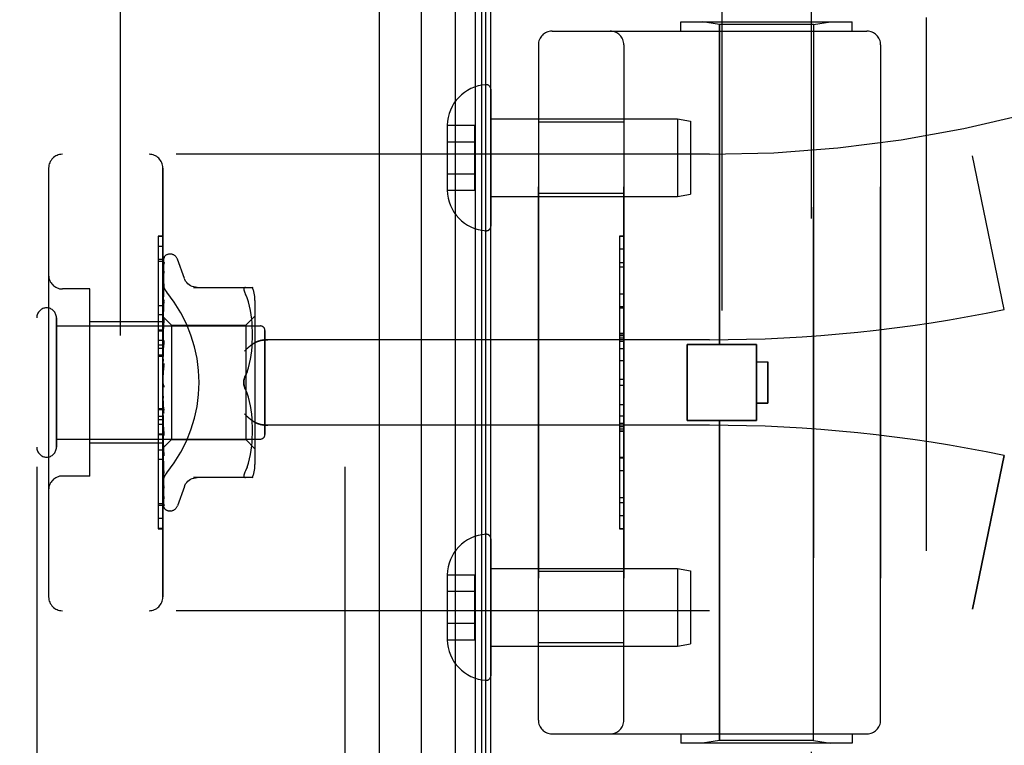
# Model space of a CAD drawing. Header units: inches. Extents: x 0 to 212, y 0 to 138.
# Tile 262 of 270: x 110.47 to 112.63, y 92.65 to 94.24. Entities that reach past the tile are written whole.
import ezdxf

# ---------------------------------------------------------------- set-up
doc = ezdxf.new("R2010")
doc.units = ezdxf.units.IN
doc.header["$LTSCALE"] = 11.6875
doc.header["$MEASUREMENT"] = 0
doc.linetypes.add('HIDDEN', pattern=[0.2, 0.1, -0.1])
doc.layers.get('0').update_dxf_attribs({"linetype": 'CONTINUOUS'})
for name, color, linetype in [('DEFAULT_2', 8, 'HIDDEN'), ('DIMENSIONS', 7, 'CONTINUOUS'), ('LEFTHAND_DOOR_ASSEMBLY', 7, 'CONTINUOUS'), ('RIGHTHAND_DOOR_ASSEMBLY', 7, 'CONTINUOUS')]:
    doc.layers.add(name, color=color, linetype=linetype)
doc.styles.get("Standard").update_dxf_attribs({"font": 'arial.ttf'})
doc.dimstyles.new('DIMSTYLE_1', dxfattribs={"dimtxt": 0.9375, "dimasz": 1.25, "dimexe": 0.09, "dimexo": 0.07, "dimgap": 0.0375, "dimtad": 0, "dimtih": 1, "dimtoh": 1, "dimzin": 4, "dimdsep": 46, "dimtxsty": 'Standard', "dimblk": '_FILLED', "dimblk1": '_FILLED', "dimblk2": '_FILLED', "dimcen": 0.09, "dimadec": 3, "dimazin": 1, "dimtfac": 1, "dimtdec": 3, "dimtofl": 0, "dimtmove": 0, "dimatfit": 3, "dimldrblk": '_FILLED', "dimfxl": 0, "dimtolj": 1, "dimtzin": 4, "dimarcsym": 0})

# ---------------------------------------------------------------- blocks, each defined once
blk = doc.blocks.new('_FILLED')
at = {"color": 0, "linetype": 'ByBlock'}
blk.add_solid([(0, 0), (-1, 0.2), (-1, -0.2)], dxfattribs=at)
blk = doc.blocks.new('*D12')
at = {"layer": 'DIMENSIONS', "color": 2, "linetype": 'Continuous'}
for p, q in [((110.7307, 98.3208), (106.2544, 98.3208)), ((107.3794, 98.3208), (107.3794, 69.2583)), ((107.3794, 38.3208), (107.3794, 67.3833)), ((110.7417, 38.3208), (106.2544, 38.3208))]:
    blk.add_line(p, q, dxfattribs=at)
at = {"layer": 'DIMENSIONS', "color": 2, "linetype": 'Continuous', "xscale": 1.25, "yscale": 1.25, "zscale": 1.25}
for p, rotation in [((107.3794, 98.3208), 90), ((107.3794, 38.3208), 270)]:
    blk.add_blockref('_FILLED', p, dxfattribs=dict(at, rotation=rotation))
at = {"layer": 'DIMENSIONS', "color": 2, "linetype": 'Continuous', "insert": (107.3794, 68.7896), "char_height": 0.9375, "width": 3.276022, "attachment_point": 2, "line_spacing_factor": 0.9}
blk.add_mtext('60.00', dxfattribs=at)

msp = doc.modelspace()

# ---------------------------------------------------------------- linework, layer by layer
at = {"color": 3, "linetype": 'Continuous'}
msp.add_line((111.5017, 38.4248), (111.5017, 98.2168), dxfattribs=at)
at = {"layer": 'DEFAULT_2', "color": 8, "linetype": 'HIDDEN'}
msp.add_line((110.6892, 97.0552), (110.6892, 39.5864), dxfattribs=at)
at = {"layer": 'LEFTHAND_DOOR_ASSEMBLY', "color": 8, "linetype": 'HIDDEN'}
for p, q in [((110.5067, 97.9358), (110.5067, 38.7058)), ((111.1817, 97.9358), (111.1817, 38.7058)), ((112.4557, 94.2458), (112.4557, 92.6458)), ((111.9182, 94.2158), (111.9182, 94.2358)), ((111.9182, 94.2358), (112.2932, 94.2358)), ((112.0027, 94.2305), (111.9652, 94.2358)), ((112.0027, 93.5288), (112.0027, 94.2305)), ((112.2087, 94.2305), (112.0027, 94.2305)), ((112.2087, 94.2305), (112.2462, 94.2358)), ((112.2087, 92.6611), (112.2087, 94.2305)), ((112.2932, 94.2158), (112.2932, 94.2358)), ((111.6357, 94.2158), (112.3257, 94.2158)), ((111.6057, 94.1858), (111.6057, 92.7058)), ((111.7932, 92.7058), (111.7932, 94.1858)), ((112.3557, 94.1858), (112.3557, 92.7058)), ((111.7932, 94.0163), (111.6057, 94.0163)), ((111.9807, 93.9458), (110.5627, 93.9458)), ((112.6267, 93.6058), (112.5569, 93.9424)), ((110.5327, 93.9158), (110.5327, 92.9758)), ((110.7827, 92.9758), (110.7827, 93.9158)), ((111.7932, 93.8603), (111.6057, 93.8603)), ((111.7832, 93.7667), (111.7832, 93.1248)), ((111.7832, 93.7667), (111.7932, 93.7667)), ((111.7932, 93.7665), (111.7832, 93.7665)), ((110.7727, 93.7436), (110.7727, 93.3329)), ((110.7827, 93.7436), (110.7727, 93.7436)), ((110.7827, 93.7151), (110.7727, 93.7151)), ((111.7832, 93.7084), (111.7932, 93.7084)), ((111.7932, 93.6982), (111.7832, 93.6982)), ((110.6227, 93.6508), (110.5627, 93.6508)), ((110.6227, 93.2408), (110.6227, 93.6508)), ((111.7932, 93.6394), (111.7832, 93.6394)), ((110.7827, 93.5938), (110.7727, 93.5938)), ((111.7832, 93.6092), (111.7932, 93.6092)), ((110.5497, 93.3038), (110.5497, 93.5878)), ((110.7827, 93.5788), (110.6227, 93.5788)), ((110.5497, 93.5698), (110.9967, 93.5698)), ((111.0067, 93.3318), (111.0067, 93.5598)), ((111.7832, 93.5526), (111.7932, 93.5526)), ((111.7832, 93.5524), (111.7932, 93.5524)), ((111.7932, 93.5521), (111.7832, 93.5521)), ((110.7827, 93.5377), (110.7727, 93.5377)), ((110.7827, 93.5277), (110.7727, 93.5277)), ((111.9807, 93.5396), (111.0131, 93.5396)), ((111.9317, 93.3628), (111.9317, 93.5288)), ((111.9317, 93.5288), (112.0837, 93.5288)), ((112.0837, 93.3628), (112.0837, 93.5288)), ((110.7827, 93.5205), (110.7727, 93.5205)), ((110.7827, 93.5054), (110.7727, 93.5054)), ((111.7832, 93.4942), (111.7932, 93.4942)), ((112.0837, 93.4908), (112.1087, 93.4908)), ((112.1087, 93.4908), (112.1087, 93.4008)), ((111.7932, 93.4521), (111.7832, 93.4521)), ((112.1087, 93.4008), (112.0837, 93.4008)), ((110.7727, 93.3891), (110.7827, 93.3891)), ((111.7932, 93.3719), (111.7832, 93.3719)), ((111.7932, 93.3563), (111.7832, 93.3563)), ((111.9317, 93.3628), (112.0837, 93.3628)), ((112.0027, 92.6611), (112.0027, 93.3628)), ((111.9807, 93.3521), (111.0131, 93.3521)), ((111.7932, 93.3487), (111.7832, 93.3487)), ((111.7932, 93.3433), (111.7832, 93.3433)), ((111.7932, 93.3385), (111.7832, 93.3385)), ((110.5497, 93.3218), (110.9967, 93.3218)), ((110.7827, 93.3128), (110.6227, 93.3128)), ((110.7727, 93.3329), (110.7827, 93.3329)), ((110.7727, 93.3325), (110.7727, 93.1252)), ((110.7827, 93.3325), (110.7727, 93.3325)), ((110.7827, 93.3308), (110.7727, 93.3308)), ((110.7827, 93.2774), (110.7727, 93.2774)), ((111.7932, 93.2801), (111.7832, 93.2801)), ((112.6267, 93.2858), (112.5569, 92.9492)), ((110.6227, 93.2408), (110.5627, 93.2408)), ((110.7727, 93.1805), (110.7827, 93.1805)), ((111.7932, 93.1538), (111.7832, 93.1538)), ((110.7827, 93.126), (110.7727, 93.126)), ((110.7727, 93.1252), (110.7827, 93.1252)), ((111.7932, 93.1248), (111.7832, 93.1248)), ((111.7932, 93.0313), (111.6057, 93.0313)), ((111.9807, 92.9458), (110.5627, 92.9458)), ((111.7932, 92.8753), (111.6057, 92.8753)), ((111.6357, 92.6758), (112.3257, 92.6758)), ((111.9182, 92.6758), (111.9182, 92.6558)), ((112.2932, 92.6758), (112.2932, 92.6558)), ((112.2932, 92.6558), (111.9182, 92.6558)), ((112.0027, 92.6611), (111.9652, 92.6558)), ((112.2087, 92.6611), (112.0027, 92.6611)), ((112.2087, 92.6611), (112.2462, 92.6558))]:
    msp.add_line(p, q, dxfattribs=at)
for points in [[(110.7915, 93.6438), (110.791, 93.6444), (110.7906, 93.645), (110.7901, 93.6456), (110.7897, 93.6462), (110.7892, 93.6469), (110.7888, 93.6475), (110.7884, 93.6482), (110.788, 93.6489), (110.7876, 93.6496), (110.7872, 93.6503), (110.7868, 93.651), (110.7864, 93.6518), (110.7861, 93.6525), (110.7857, 93.6533), (110.7854, 93.654), (110.7851, 93.6548), (110.7848, 93.6556), (110.7846, 93.6563), (110.7843, 93.6571), (110.7841, 93.6579), (110.7839, 93.6587), (110.7837, 93.6595), (110.7835, 93.6603), (110.7833, 93.661), (110.7832, 93.6618), (110.7831, 93.6626), (110.783, 93.6634), (110.7829, 93.6641), (110.7828, 93.6649), (110.7828, 93.6657), (110.7827, 93.6664), (110.7827, 93.6672)], [(110.9619, 93.5146), (110.9624, 93.5151), (110.963, 93.5157), (110.9635, 93.5162), (110.964, 93.5168), (110.9646, 93.5174), (110.9652, 93.5179), (110.9657, 93.5185), (110.9663, 93.5191), (110.9669, 93.5196), (110.9675, 93.5202), (110.9682, 93.5208), (110.9688, 93.5213), (110.9694, 93.5219), (110.97, 93.5224), (110.9707, 93.523), (110.9713, 93.5235), (110.972, 93.5241), (110.9726, 93.5246), (110.9733, 93.5252), (110.9739, 93.5257), (110.9746, 93.5262), (110.9753, 93.5267), (110.9759, 93.5272), (110.9766, 93.5277), (110.9773, 93.5282), (110.9779, 93.5287), (110.9786, 93.5291), (110.9792, 93.5296), (110.9799, 93.53), (110.9806, 93.5305), (110.9812, 93.5309), (110.9819, 93.5313), (110.9825, 93.5317), (110.9831, 93.5321)], [(111.0131, 93.5396), (111.0119, 93.5395), (111.0106, 93.5395), (111.0093, 93.5395), (111.0081, 93.5394), (111.0068, 93.5393), (111.0056, 93.5392), (111.0044, 93.539), (111.0032, 93.5389), (111.002, 93.5387), (111.0008, 93.5385), (110.9997, 93.5383), (110.9986, 93.5381), (110.9975, 93.5378), (110.9964, 93.5376), (110.9954, 93.5373), (110.9944, 93.537), (110.9934, 93.5367), (110.9925, 93.5364), (110.9916, 93.5361), (110.9907, 93.5358), (110.9898, 93.5355), (110.989, 93.5351), (110.9881, 93.5348), (110.9874, 93.5344), (110.9866, 93.534), (110.9859, 93.5337), (110.9851, 93.5333), (110.9845, 93.5329), (110.9838, 93.5325), (110.9831, 93.5321)], [(110.9831, 93.3595), (110.9825, 93.3599), (110.9819, 93.3603), (110.9812, 93.3607), (110.9806, 93.3611), (110.9799, 93.3616), (110.9792, 93.362), (110.9786, 93.3625), (110.9779, 93.3629), (110.9773, 93.3634), (110.9766, 93.3639), (110.9759, 93.3644), (110.9753, 93.3649), (110.9746, 93.3654), (110.9739, 93.3659), (110.9733, 93.3664), (110.9726, 93.367), (110.972, 93.3675), (110.9713, 93.3681), (110.9707, 93.3686), (110.97, 93.3692), (110.9694, 93.3697), (110.9688, 93.3703), (110.9682, 93.3708), (110.9675, 93.3714), (110.9669, 93.372), (110.9663, 93.3725), (110.9657, 93.3731), (110.9652, 93.3737), (110.9646, 93.3742), (110.964, 93.3748), (110.9635, 93.3754), (110.963, 93.3759), (110.9624, 93.3765), (110.9619, 93.3771)], [(110.9831, 93.3595), (110.9838, 93.3591), (110.9845, 93.3587), (110.9851, 93.3583), (110.9859, 93.3579), (110.9866, 93.3576), (110.9874, 93.3572), (110.9881, 93.3568), (110.989, 93.3565), (110.9898, 93.3561), (110.9907, 93.3558), (110.9916, 93.3555), (110.9925, 93.3552), (110.9934, 93.3549), (110.9944, 93.3546), (110.9954, 93.3543), (110.9964, 93.354), (110.9975, 93.3538), (110.9986, 93.3535), (110.9997, 93.3533), (111.0008, 93.3531), (111.002, 93.3529), (111.0032, 93.3527), (111.0044, 93.3526), (111.0056, 93.3524), (111.0068, 93.3523), (111.0081, 93.3522), (111.0093, 93.3521), (111.0106, 93.3521), (111.0119, 93.3521), (111.0131, 93.3521)], [(110.7827, 93.2244), (110.7827, 93.2252), (110.7828, 93.2259), (110.7828, 93.2267), (110.7829, 93.2275), (110.783, 93.2282), (110.7831, 93.229), (110.7832, 93.2298), (110.7833, 93.2306), (110.7835, 93.2313), (110.7837, 93.2321), (110.7839, 93.2329), (110.7841, 93.2337), (110.7843, 93.2345), (110.7846, 93.2353), (110.7848, 93.236), (110.7851, 93.2368), (110.7854, 93.2376), (110.7857, 93.2383), (110.7861, 93.2391), (110.7864, 93.2398), (110.7868, 93.2406), (110.7872, 93.2413), (110.7876, 93.242), (110.788, 93.2427), (110.7884, 93.2434), (110.7888, 93.2441), (110.7892, 93.2447), (110.7897, 93.2454), (110.7901, 93.246), (110.7906, 93.2466), (110.791, 93.2472), (110.7915, 93.2478)]]:
    msp.add_lwpolyline(points, dxfattribs=at)
for centre, radius, start, end in [((111.9807, 96.7209), 2.7751, 270, 316.1116), ((111.6357, 94.1858), 0.03, 90, 180), ((111.7632, 94.1858), 0.03, 0, 90), ((112.3257, 94.1858), 0.03, 0, 90), ((110.5627, 93.9158), 0.03, 90, 180), ((110.7527, 93.9158), 0.03, 0, 90), ((110.5627, 93.6808), 0.03, 180, 270), ((110.5282, 93.5878), 0.0215, 360, 180), ((111.9807, 96.7209), 3.1814, 270, 281.7157), ((110.9967, 93.5598), 0.01, 360, 90), ((111.9807, 90.1707), 3.1814, 78.2843, 90), ((110.9967, 93.3318), 0.01, 270, 0), ((110.5282, 93.3038), 0.0215, 180, 0), ((110.5627, 93.2108), 0.03, 90, 180), ((110.5627, 92.9758), 0.03, 180, 270), ((110.7527, 92.9758), 0.03, 270, 360), ((111.9807, 90.1707), 2.7751, 43.8884, 90), ((111.6357, 92.7058), 0.03, 180, 270), ((111.7632, 92.7058), 0.03, 270, 360), ((112.3257, 92.7058), 0.03, 270, 360)]:
    msp.add_arc(centre, radius, start, end, dxfattribs=at)
msp.add_ellipse((110.5497, 93.4458), major_axis=(0, 0.3125), ratio=1, start_param=-2.256904, end_param=-0.884689, dxfattribs=at)
at = {"layer": 'RIGHTHAND_DOOR_ASSEMBLY', "color": 7, "linetype": 'Continuous'}
for p, q in [((111.424, 38.6554), (111.424, 97.9862)), ((111.4674, 97.9772), (111.4674, 38.6644)), ((111.3488, 97.9578), (111.3488, 38.6838)), ((111.4811, 97.9705), (111.4811, 38.6711)), ((111.4898, 97.9681), (111.4898, 38.6735))]:
    msp.add_line(p, q, dxfattribs=at)
at = {"layer": 'RIGHTHAND_DOOR_ASSEMBLY', "color": 8, "linetype": 'HIDDEN'}
for p, q in [((110.5067, 97.9358), (110.5067, 38.7058)), ((111.1817, 97.9358), (111.1817, 38.7058)), ((112.2037, 94.9738), (112.2037, 92.1258)), ((112.0077, 94.7723), (112.0077, 92.1258)), ((112.4557, 94.2458), (112.4557, 92.6458)), ((111.9182, 94.2158), (111.9182, 94.2358)), ((111.9182, 94.2358), (112.2932, 94.2358)), ((112.0027, 94.2305), (111.9652, 94.2358)), ((112.0027, 94.2305), (112.0027, 93.5288)), ((112.2087, 94.2305), (112.0027, 94.2305)), ((112.2087, 94.2305), (112.2462, 94.2358)), ((112.2087, 94.2305), (112.2087, 92.6611)), ((112.2932, 94.2158), (112.2932, 94.2358)), ((111.6357, 94.2158), (112.3257, 94.2158)), ((111.6057, 92.7058), (111.6057, 94.1858)), ((111.7932, 94.1858), (111.7932, 92.7058)), ((112.3557, 92.7058), (112.3557, 94.1858)), ((111.5017, 94.0882), (111.5017, 93.7884)), ((111.4062, 94.0094), (111.4062, 94.0083)), ((111.4062, 94.0094), (111.4662, 94.0094)), ((111.4062, 94.0083), (111.4062, 93.8683)), ((111.4662, 93.8672), (111.4662, 94.0094)), ((111.5017, 94.0233), (111.9109, 94.0233)), ((111.7932, 94.0163), (111.6057, 94.0163)), ((111.9109, 94.0233), (111.9109, 93.8533)), ((111.9109, 94.0233), (111.9392, 94.0183)), ((111.9392, 94.0183), (111.9392, 93.8583)), ((111.4062, 93.9733), (111.4662, 93.9733)), ((111.9807, 93.9458), (110.5627, 93.9458)), ((112.6267, 93.6058), (112.5569, 93.9424)), ((110.5327, 93.9158), (110.5327, 92.9758)), ((110.7827, 93.9158), (110.7827, 92.9758)), ((111.4062, 93.9033), (111.4662, 93.9033)), ((111.4062, 93.8683), (111.4062, 93.8672)), ((111.4062, 93.8672), (111.4662, 93.8672)), ((111.5017, 93.8533), (111.9109, 93.8533)), ((111.7932, 93.8603), (111.6057, 93.8603)), ((111.9109, 93.8533), (111.9392, 93.8583)), ((110.7727, 93.7664), (110.7727, 93.5591)), ((110.7827, 93.7664), (110.7727, 93.7664)), ((110.7827, 93.7656), (110.7727, 93.7656)), ((111.7832, 93.7668), (111.7832, 93.1249)), ((111.7932, 93.7668), (111.7832, 93.7668)), ((110.7992, 93.7271), (110.7984, 93.7271)), ((111.7932, 93.7378), (111.7832, 93.7378)), ((110.7827, 93.7111), (110.7727, 93.7111)), ((110.7835, 93.5886), (110.7854, 93.7174)), ((110.7835, 93.5886), (110.7854, 93.7168)), ((110.7835, 93.5835), (110.7854, 93.7082)), ((110.7835, 93.5834), (110.7854, 93.7064)), ((110.7854, 93.7074), (110.7847, 93.7062)), ((110.8303, 93.6738), (110.8149, 93.7161)), ((110.7835, 93.5734), (110.7854, 93.6895)), ((110.7835, 93.5732), (110.7854, 93.6866)), ((110.7854, 93.6895), (110.7854, 93.6899)), ((110.7854, 93.6866), (110.7854, 93.6871)), ((110.7835, 93.5587), (110.7854, 93.662)), ((110.7835, 93.5584), (110.7854, 93.6581)), ((110.7854, 93.662), (110.7854, 93.662)), ((110.7854, 93.662), (110.7854, 93.662)), ((110.7854, 93.6581), (110.7854, 93.6581)), ((110.6227, 93.6508), (110.5627, 93.6508)), ((110.6227, 93.2408), (110.6227, 93.6508)), ((110.7833, 93.6454), (110.7827, 93.6397)), ((110.7842, 93.6524), (110.7833, 93.6454)), ((110.85, 93.6541), (110.9792, 93.6541)), ((110.9674, 93.6311), (110.9638, 93.6396)), ((110.7727, 93.6142), (110.7827, 93.6142)), ((110.7846, 93.6193), (110.7833, 93.6071)), ((110.7835, 93.5399), (110.7854, 93.6266)), ((110.7835, 93.5395), (110.7854, 93.6218)), ((110.7854, 93.6265), (110.7846, 93.6193)), ((110.7854, 93.6266), (110.7854, 93.6265)), ((110.9705, 93.6222), (110.9674, 93.6311)), ((110.973, 93.6129), (110.9705, 93.6223)), ((110.9847, 93.6254), (110.9847, 93.2662)), ((110.7833, 93.6071), (110.7827, 93.6008)), ((110.975, 93.6033), (110.973, 93.6129)), ((110.9765, 93.5938), (110.975, 93.6034)), ((110.9776, 93.5844), (110.9765, 93.5938)), ((111.7932, 93.6115), (111.7832, 93.6115)), ((110.5497, 93.5878), (110.5497, 93.3038)), ((110.7827, 93.5788), (110.6227, 93.5788)), ((110.7827, 93.5901), (110.8017, 93.5711)), ((110.7827, 93.5865), (110.7835, 93.5836)), ((110.7827, 93.578), (110.7835, 93.5735)), ((110.7827, 93.5696), (110.7835, 93.5732)), ((110.7841, 93.5719), (110.7827, 93.5563)), ((110.7835, 93.5886), (110.7835, 93.5887)), ((110.7835, 93.5886), (110.7835, 93.5886)), ((110.7835, 93.5176), (110.7854, 93.5847)), ((110.7835, 93.5834), (110.7835, 93.5836)), ((110.7835, 93.5835), (110.7835, 93.5834)), ((110.7835, 93.5172), (110.7854, 93.5792)), ((110.7835, 93.5732), (110.7835, 93.5735)), ((110.7835, 93.5734), (110.7835, 93.5732)), ((110.7853, 93.5844), (110.7841, 93.5719)), ((110.7854, 93.5847), (110.7853, 93.5844)), ((110.8017, 93.5711), (110.8017, 93.3206)), ((110.8017, 93.5711), (110.9647, 93.5711)), ((110.9647, 93.5711), (110.9847, 93.5911)), ((110.9647, 93.5711), (110.9647, 93.4458)), ((110.9784, 93.5755), (110.9776, 93.5845)), ((110.9789, 93.5668), (110.9784, 93.5756)), ((110.5497, 93.5698), (110.9967, 93.5698)), ((110.7827, 93.5608), (110.7727, 93.5608)), ((110.7727, 93.5591), (110.7827, 93.5591)), ((110.7727, 93.5587), (110.7727, 93.148)), ((110.7827, 93.5587), (110.7727, 93.5587)), ((110.7827, 93.5646), (110.7835, 93.5588)), ((110.7827, 93.5533), (110.7835, 93.5584)), ((110.7835, 93.5584), (110.7835, 93.5588)), ((110.7835, 93.5587), (110.7835, 93.5584)), ((110.9791, 93.5585), (110.9789, 93.5669)), ((110.9792, 93.5501), (110.9791, 93.5586)), ((110.9791, 93.5417), (110.9792, 93.5503)), ((111.0067, 93.5598), (111.0067, 93.3318)), ((111.7932, 93.5531), (111.7832, 93.5531)), ((110.7827, 93.547), (110.7835, 93.54)), ((110.7827, 93.5332), (110.7835, 93.5396)), ((110.7853, 93.5374), (110.7827, 93.5079)), ((110.7835, 93.5395), (110.7835, 93.54)), ((110.7835, 93.5399), (110.7835, 93.5396)), ((110.7835, 93.4928), (110.7854, 93.5377)), ((110.7835, 93.4922), (110.7854, 93.5317)), ((110.7854, 93.5377), (110.7853, 93.5374)), ((110.9784, 93.5242), (110.9789, 93.5333)), ((110.9789, 93.5331), (110.9791, 93.5419)), ((111.9807, 93.5396), (111.0131, 93.5396)), ((111.7932, 93.5483), (111.7832, 93.5483)), ((111.7932, 93.5429), (111.7832, 93.5429)), ((111.7932, 93.5353), (111.7832, 93.5353)), ((111.9317, 93.5288), (111.9317, 93.3628)), ((112.0837, 93.5288), (111.9317, 93.5288)), ((112.0837, 93.5288), (112.0837, 93.3628)), ((110.7827, 93.5257), (110.7835, 93.5178)), ((110.7827, 93.5099), (110.7835, 93.5173)), ((110.7835, 93.5175), (110.7835, 93.5178)), ((110.7835, 93.5176), (110.7835, 93.5173)), ((110.7835, 93.5172), (110.7835, 93.5175)), ((110.975, 93.4964), (110.9765, 93.506)), ((110.9765, 93.5058), (110.9776, 93.5153)), ((110.9776, 93.5151), (110.9784, 93.5244)), ((111.7932, 93.5197), (111.7832, 93.5197)), ((110.7827, 93.5025), (110.7727, 93.5025)), ((110.7827, 93.5015), (110.7835, 93.493)), ((110.7827, 93.4842), (110.7835, 93.4925)), ((110.7853, 93.4872), (110.7827, 93.4572)), ((110.7835, 93.4922), (110.7835, 93.493)), ((110.7835, 93.4928), (110.7835, 93.4925)), ((110.9705, 93.4778), (110.973, 93.4871)), ((110.973, 93.4871), (110.975, 93.4966)), ((112.0837, 93.4908), (112.1087, 93.4908)), ((112.1087, 93.4008), (112.1087, 93.4908)), ((110.7827, 93.4753), (110.7835, 93.4665)), ((110.7835, 93.4653), (110.784, 93.47)), ((110.9675, 93.469), (110.9638, 93.4604)), ((110.7827, 93.4481), (110.7835, 93.4392)), ((110.7827, 93.4423), (110.7829, 93.4419)), ((110.9647, 93.4458), (110.9647, 93.3206)), ((110.7827, 93.4298), (110.7835, 93.4387)), ((110.7827, 93.4208), (110.7835, 93.4122)), ((110.7835, 93.4405), (110.7843, 93.4395)), ((110.9675, 93.4226), (110.9638, 93.4312)), ((110.9705, 93.4137), (110.9674, 93.4226)), ((111.7932, 93.4395), (111.7832, 93.4395)), ((110.7827, 93.403), (110.7835, 93.4117)), ((110.7853, 93.379), (110.7827, 93.4089)), ((110.7835, 93.4126), (110.7835, 93.4117)), ((110.7853, 93.385), (110.7835, 93.4126)), ((110.7835, 93.412), (110.7835, 93.4122)), ((110.7854, 93.3788), (110.7835, 93.412)), ((110.973, 93.4045), (110.9705, 93.4138)), ((110.975, 93.395), (110.973, 93.4045)), ((112.0837, 93.4008), (112.1087, 93.4008)), ((110.7827, 93.3862), (110.7727, 93.3862)), ((110.7827, 93.3943), (110.7835, 93.3864)), ((110.7827, 93.3777), (110.7835, 93.3859)), ((110.7835, 93.3866), (110.7835, 93.3859)), ((110.7854, 93.3356), (110.7835, 93.3866)), ((110.7835, 93.3861), (110.7835, 93.3864)), ((110.7854, 93.3299), (110.7835, 93.3861)), ((110.7853, 93.379), (110.7854, 93.3788)), ((110.9765, 93.3856), (110.975, 93.3952)), ((110.9776, 93.3763), (110.9765, 93.3858)), ((110.9784, 93.3672), (110.9776, 93.3765)), ((111.7832, 93.3974), (111.7932, 93.3974)), ((110.7827, 93.3711), (110.7727, 93.3711)), ((110.7827, 93.3639), (110.7727, 93.3639)), ((110.7827, 93.3697), (110.7835, 93.3628)), ((110.7827, 93.3548), (110.7835, 93.3624)), ((110.7827, 93.3591), (110.7853, 93.3302)), ((110.7835, 93.3629), (110.7835, 93.3624)), ((110.7854, 93.2904), (110.7835, 93.3629)), ((110.7835, 93.3625), (110.7835, 93.3628)), ((110.7854, 93.2852), (110.7835, 93.3625)), ((110.9789, 93.3583), (110.9784, 93.3674)), ((110.9791, 93.3497), (110.9789, 93.3585)), ((112.0837, 93.3628), (111.9317, 93.3628)), ((112.0027, 93.3628), (112.0027, 92.6611)), ((110.7827, 93.3539), (110.7727, 93.3539)), ((110.7827, 93.3479), (110.7835, 93.3421)), ((110.7827, 93.3353), (110.7835, 93.3418)), ((110.7835, 93.3422), (110.7835, 93.3418)), ((110.7854, 93.2508), (110.7835, 93.3422)), ((110.7835, 93.3418), (110.7835, 93.3421)), ((110.7854, 93.2464), (110.7835, 93.3418)), ((110.9789, 93.3247), (110.9791, 93.3332)), ((110.9792, 93.3413), (110.9791, 93.3499)), ((110.9791, 93.333), (110.9792, 93.3415)), ((111.9807, 93.3521), (111.0131, 93.3521)), ((111.7932, 93.3395), (111.7832, 93.3395)), ((111.7832, 93.3392), (111.7932, 93.3392)), ((111.7832, 93.339), (111.7932, 93.339)), ((110.5497, 93.3218), (110.9967, 93.3218)), ((110.7827, 93.3128), (110.6227, 93.3128)), ((110.7827, 93.3296), (110.7835, 93.3252)), ((110.7827, 93.3197), (110.7835, 93.3249)), ((110.7827, 93.3156), (110.7835, 93.3127)), ((110.7827, 93.3088), (110.7835, 93.3125)), ((110.7835, 93.3253), (110.7835, 93.3249)), ((110.7854, 93.2182), (110.7835, 93.3253)), ((110.7835, 93.325), (110.7835, 93.3252)), ((110.7854, 93.2148), (110.7835, 93.325)), ((110.7835, 93.3023), (110.8017, 93.3206)), ((110.7835, 93.3127), (110.7835, 93.3125)), ((110.7854, 93.1939), (110.7835, 93.3127)), ((110.7835, 93.3125), (110.7835, 93.3127)), ((110.7854, 93.1916), (110.7835, 93.3125)), ((110.7853, 93.3302), (110.7854, 93.3299)), ((110.8017, 93.3206), (110.9647, 93.3206)), ((110.9647, 93.3206), (110.9847, 93.3006)), ((110.9776, 93.3071), (110.9784, 93.3161)), ((110.9784, 93.316), (110.9789, 93.3248)), ((110.7827, 93.2978), (110.7727, 93.2978)), ((110.7827, 93.3016), (110.7835, 93.3023)), ((110.7835, 93.305), (110.7835, 93.3049)), ((110.7854, 93.1776), (110.7835, 93.305)), ((110.7835, 93.3049), (110.7835, 93.305)), ((110.7835, 93.3023), (110.7835, 93.3023)), ((110.7854, 93.1732), (110.7835, 93.3023)), ((110.7841, 93.2974), (110.7853, 93.2854)), ((110.975, 93.2882), (110.9765, 93.2978)), ((110.9765, 93.2978), (110.9776, 93.3072)), ((110.7827, 93.2706), (110.7833, 93.2646)), ((110.7853, 93.2854), (110.7854, 93.2852)), ((110.9674, 93.2605), (110.9705, 93.2694)), ((110.9705, 93.2693), (110.973, 93.2787)), ((110.973, 93.2787), (110.975, 93.2883)), ((111.7832, 93.2824), (111.7932, 93.2824)), ((112.5569, 92.9492), (112.6267, 93.2858)), ((110.7833, 93.2646), (110.7842, 93.257)), ((110.9674, 93.2605), (110.9638, 93.2521)), ((111.7932, 93.2522), (111.7832, 93.2522)), ((110.6227, 93.2408), (110.5627, 93.2408)), ((110.7854, 93.2465), (110.7854, 93.2464)), ((110.9792, 93.2375), (110.85, 93.2375)), ((110.7854, 93.2146), (110.7854, 93.2148)), ((110.8303, 93.2178), (110.8149, 93.1755)), ((110.7854, 93.1909), (110.7854, 93.1916)), ((111.7932, 93.1934), (111.7832, 93.1934)), ((111.7832, 93.1832), (111.7932, 93.1832)), ((110.7827, 93.1765), (110.7727, 93.1765)), ((110.7868, 93.1693), (110.787, 93.1691)), ((110.7992, 93.1646), (110.7984, 93.1646)), ((110.7827, 93.148), (110.7727, 93.148)), ((111.7932, 93.1251), (111.7832, 93.1251)), ((111.7832, 93.1249), (111.7932, 93.1249)), ((111.5017, 93.1032), (111.5017, 92.8034)), ((111.5017, 93.0383), (111.9109, 93.0383)), ((111.7932, 93.0313), (111.6057, 93.0313)), ((111.9109, 93.0383), (111.9109, 92.8683)), ((111.9109, 93.0383), (111.9392, 93.0333)), ((111.9392, 93.0333), (111.9392, 92.8733)), ((111.4062, 93.0244), (111.4062, 93.0233)), ((111.4062, 93.0244), (111.4662, 93.0244)), ((111.4062, 93.0233), (111.4062, 92.8833)), ((111.4662, 92.8822), (111.4662, 93.0244)), ((111.4062, 92.9883), (111.4662, 92.9883)), ((111.9807, 92.9458), (110.5627, 92.9458)), ((111.4062, 92.9183), (111.4662, 92.9183)), ((111.4062, 92.8833), (111.4062, 92.8822)), ((111.4062, 92.8822), (111.4662, 92.8822)), ((111.5017, 92.8683), (111.9109, 92.8683)), ((111.7932, 92.8753), (111.6057, 92.8753)), ((111.9109, 92.8683), (111.9392, 92.8733)), ((111.6357, 92.6758), (112.3257, 92.6758)), ((111.9182, 92.6758), (111.9182, 92.6558)), ((112.2932, 92.6758), (112.2932, 92.6558)), ((112.2932, 92.6558), (111.9182, 92.6558)), ((112.0027, 92.6611), (111.9652, 92.6558)), ((112.2087, 92.6611), (112.0027, 92.6611)), ((112.2087, 92.6611), (112.2462, 92.6558))]:
    msp.add_line(p, q, dxfattribs=at)
at = {"layer": 'RIGHTHAND_DOOR_ASSEMBLY', "color": 3, "linetype": 'Continuous'}
msp.add_line((111.2567, 97.9358), (111.2567, 38.7058), dxfattribs=at)
at = {"layer": 'RIGHTHAND_DOOR_ASSEMBLY', "color": 8, "linetype": 'HIDDEN'}
for points in [[(110.7861, 93.7202), (110.7856, 93.7193), (110.785, 93.718), (110.7845, 93.7166), (110.784, 93.7151), (110.7835, 93.7136), (110.7831, 93.712), (110.7827, 93.7104)], [(110.7862, 93.7197), (110.7862, 93.7198), (110.7861, 93.7197), (110.786, 93.7196), (110.7859, 93.7193), (110.7857, 93.719), (110.7854, 93.7187), (110.7851, 93.7183), (110.7849, 93.7179), (110.7846, 93.7174), (110.7843, 93.7169), (110.7839, 93.7163), (110.7836, 93.7157), (110.7833, 93.7151), (110.7831, 93.7145), (110.7828, 93.7138), (110.7827, 93.7136)], [(110.7836, 93.718), (110.7835, 93.7179), (110.7831, 93.717), (110.7827, 93.716)], [(110.7855, 93.7093), (110.7852, 93.7079), (110.7847, 93.7059), (110.7843, 93.7038), (110.7838, 93.7017), (110.7834, 93.6995), (110.783, 93.6972), (110.7827, 93.6954)], [(110.7847, 93.7062), (110.7844, 93.7057), (110.7841, 93.7051), (110.7839, 93.7046), (110.7836, 93.704), (110.7833, 93.7033), (110.783, 93.7027), (110.7828, 93.702), (110.7827, 93.7019)], [(110.7854, 93.7174), (110.7854, 93.7181), (110.7855, 93.7187), (110.7857, 93.7192), (110.7858, 93.7197), (110.7861, 93.7202)], [(110.7854, 93.7168), (110.7854, 93.7173), (110.7855, 93.7179), (110.7856, 93.7184), (110.7858, 93.7189), (110.7859, 93.7193), (110.7861, 93.7195), (110.7862, 93.7197), (110.7862, 93.7197)], [(110.7854, 93.7082), (110.7854, 93.7086), (110.7855, 93.7091), (110.7855, 93.7093)], [(110.7856, 93.7078), (110.7856, 93.7078), (110.7856, 93.7079), (110.7856, 93.7078), (110.7855, 93.7076), (110.7854, 93.7074)], [(110.7854, 93.7064), (110.7854, 93.7069), (110.7855, 93.7073), (110.7855, 93.7076), (110.7856, 93.7078)], [(110.7854, 93.6899), (110.7851, 93.688), (110.7846, 93.6851), (110.7842, 93.6823), (110.7838, 93.6794), (110.7834, 93.6765), (110.783, 93.6736), (110.7827, 93.6716)], [(110.7842, 93.6844), (110.7839, 93.6838), (110.7835, 93.683), (110.7832, 93.6823), (110.7829, 93.6815), (110.7827, 93.681)], [(110.7854, 93.6871), (110.7854, 93.6871), (110.7854, 93.687), (110.7853, 93.6868), (110.7852, 93.6865), (110.785, 93.6861), (110.7848, 93.6856), (110.7842, 93.6844)], [(110.7827, 93.6672), (110.7827, 93.6664), (110.7828, 93.6657), (110.7828, 93.6649), (110.7829, 93.6641), (110.783, 93.6634), (110.7831, 93.6626), (110.7832, 93.6618), (110.7833, 93.661), (110.7835, 93.6603), (110.7837, 93.6595), (110.7839, 93.6587), (110.7841, 93.6579), (110.7843, 93.6571), (110.7846, 93.6563), (110.7848, 93.6556), (110.7851, 93.6548), (110.7854, 93.654), (110.7857, 93.6533), (110.7861, 93.6525), (110.7864, 93.6518), (110.7868, 93.651), (110.7872, 93.6503), (110.7876, 93.6496), (110.788, 93.6489), (110.7884, 93.6482), (110.7888, 93.6475), (110.7892, 93.6469), (110.7897, 93.6462), (110.7901, 93.6456), (110.7906, 93.645), (110.791, 93.6444), (110.7915, 93.6438)], [(110.7854, 93.6581), (110.7854, 93.6581), (110.7853, 93.658), (110.7853, 93.6577), (110.7851, 93.6573), (110.7849, 93.6568), (110.7847, 93.6562), (110.7844, 93.6555), (110.784, 93.6548), (110.7837, 93.654), (110.7833, 93.6532), (110.783, 93.6523), (110.7827, 93.6517)], [(110.7854, 93.662), (110.785, 93.6595), (110.7842, 93.6524)], [(110.8579, 93.6541), (110.8542, 93.6544), (110.8505, 93.6551), (110.847, 93.6562), (110.8436, 93.6579), (110.8404, 93.6599), (110.8376, 93.6623), (110.8351, 93.6651), (110.8329, 93.6681), (110.8312, 93.6714), (110.8304, 93.6733)], [(110.9638, 93.6541), (110.9625, 93.6539), (110.9616, 93.6534), (110.9609, 93.6526), (110.9605, 93.6515), (110.9604, 93.6502), (110.9605, 93.6487), (110.9609, 93.6469), (110.9616, 93.6447), (110.9625, 93.6423), (110.9638, 93.6396)], [(110.7836, 93.617), (110.7832, 93.6162), (110.7829, 93.6154), (110.7827, 93.615)], [(110.7854, 93.6218), (110.7853, 93.6216), (110.7853, 93.6213), (110.7852, 93.6209), (110.785, 93.6204), (110.7848, 93.6198), (110.7845, 93.6191), (110.7842, 93.6184), (110.7836, 93.617)], [(110.7827, 93.59), (110.7829, 93.5897), (110.7831, 93.5894), (110.7833, 93.589), (110.7835, 93.5887)], [(110.7827, 93.5897), (110.783, 93.5894), (110.7832, 93.5891), (110.7834, 93.5889), (110.7835, 93.5887), (110.7835, 93.5886), (110.7835, 93.5886)], [(110.7827, 93.589), (110.783, 93.5888), (110.7832, 93.5887), (110.7834, 93.5886), (110.7835, 93.5886), (110.7835, 93.5886), (110.7835, 93.5886)], [(110.7827, 93.5882), (110.7829, 93.5884), (110.7831, 93.5885), (110.7833, 93.5886), (110.7835, 93.5886)], [(110.7827, 93.5851), (110.783, 93.5847), (110.7832, 93.5843), (110.7834, 93.584), (110.7835, 93.5838), (110.7835, 93.5836), (110.7835, 93.5835)], [(110.7827, 93.5814), (110.7829, 93.5819), (110.7831, 93.5824), (110.7833, 93.5829), (110.7835, 93.5834)], [(110.7827, 93.5832), (110.783, 93.5831), (110.7832, 93.5831), (110.7834, 93.5831), (110.7835, 93.5832), (110.7835, 93.5834)], [(110.7827, 93.5755), (110.783, 93.575), (110.7832, 93.5746), (110.7834, 93.5742), (110.7835, 93.5738), (110.7835, 93.5735), (110.7835, 93.5734)], [(110.7841, 93.5753), (110.7834, 93.5739), (110.7831, 93.5731), (110.7827, 93.5723)], [(110.7827, 93.5725), (110.783, 93.5725), (110.7832, 93.5726), (110.7834, 93.5727), (110.7835, 93.5729), (110.7835, 93.5732)], [(110.7854, 93.5792), (110.7854, 93.5791), (110.7853, 93.5786), (110.7852, 93.5781), (110.785, 93.5775), (110.7848, 93.5768), (110.7845, 93.5761), (110.7841, 93.5753)], [(110.7827, 93.5612), (110.783, 93.5607), (110.7832, 93.5601), (110.7834, 93.5597), (110.7835, 93.5592), (110.7835, 93.5588), (110.7835, 93.5587)], [(110.7827, 93.5571), (110.783, 93.5572), (110.7832, 93.5574), (110.7834, 93.5577), (110.7835, 93.558), (110.7835, 93.5584)], [(110.7827, 93.5428), (110.783, 93.5422), (110.7832, 93.5416), (110.7834, 93.541), (110.7835, 93.5405), (110.7835, 93.54), (110.7835, 93.5399)], [(110.7827, 93.5377), (110.783, 93.538), (110.7832, 93.5383), (110.7834, 93.5386), (110.7835, 93.539), (110.7835, 93.5395)], [(110.7854, 93.5317), (110.7853, 93.5311), (110.7852, 93.5304), (110.785, 93.5297), (110.7847, 93.5291), (110.7844, 93.5284), (110.7841, 93.5277), (110.7838, 93.5271), (110.7834, 93.5265), (110.7831, 93.5259), (110.7828, 93.5253), (110.7827, 93.5252)], [(110.9831, 93.5321), (110.9825, 93.5317), (110.9819, 93.5313), (110.9812, 93.5309), (110.9806, 93.5305), (110.9799, 93.53), (110.9792, 93.5296), (110.9786, 93.5291), (110.9779, 93.5287), (110.9773, 93.5282), (110.9766, 93.5277), (110.9759, 93.5272), (110.9753, 93.5267), (110.9746, 93.5262), (110.9739, 93.5257), (110.9733, 93.5252), (110.9726, 93.5246), (110.972, 93.5241), (110.9713, 93.5235), (110.9707, 93.523), (110.97, 93.5224), (110.9694, 93.5219), (110.9688, 93.5213), (110.9682, 93.5208), (110.9675, 93.5202), (110.9669, 93.5196), (110.9663, 93.5191), (110.9657, 93.5185), (110.9652, 93.5179), (110.9646, 93.5174), (110.964, 93.5168), (110.9635, 93.5162), (110.963, 93.5157), (110.9624, 93.5151), (110.9619, 93.5146)], [(110.9831, 93.5321), (110.9838, 93.5325), (110.9845, 93.5329), (110.9851, 93.5333), (110.9859, 93.5337), (110.9866, 93.534), (110.9874, 93.5344), (110.9881, 93.5348), (110.989, 93.5351), (110.9898, 93.5355), (110.9907, 93.5358), (110.9916, 93.5361), (110.9925, 93.5364), (110.9934, 93.5367), (110.9944, 93.537), (110.9954, 93.5373), (110.9964, 93.5376), (110.9975, 93.5378), (110.9986, 93.5381), (110.9997, 93.5383), (111.0008, 93.5385), (111.002, 93.5387), (111.0032, 93.5389), (111.0044, 93.539), (111.0056, 93.5392), (111.0068, 93.5393), (111.0081, 93.5394), (111.0093, 93.5395), (111.0106, 93.5395), (111.0119, 93.5395), (111.0131, 93.5396)], [(110.7827, 93.5208), (110.783, 93.5202), (110.7832, 93.5196), (110.7834, 93.519), (110.7835, 93.5184), (110.7835, 93.5178), (110.7835, 93.5176)], [(110.7827, 93.515), (110.783, 93.5153), (110.7832, 93.5157), (110.7833, 93.5161), (110.7834, 93.5166), (110.7835, 93.517), (110.7835, 93.5172)], [(110.7827, 93.4961), (110.783, 93.4955), (110.7832, 93.4949), (110.7834, 93.4943), (110.7835, 93.4936), (110.7835, 93.4931), (110.7835, 93.4928)], [(110.7827, 93.4898), (110.783, 93.4903), (110.7832, 93.4907), (110.7834, 93.4913), (110.7835, 93.4918), (110.7835, 93.4922)], [(110.7853, 93.4808), (110.7853, 93.4804), (110.7851, 93.4797), (110.7849, 93.4791), (110.7846, 93.4785), (110.7844, 93.478), (110.7841, 93.4775), (110.7838, 93.4771), (110.7836, 93.4767), (110.7833, 93.4763), (110.7831, 93.4759), (110.7828, 93.4755), (110.7827, 93.4754)], [(110.7827, 93.4696), (110.783, 93.469), (110.7832, 93.4684), (110.7834, 93.4678), (110.7835, 93.4672), (110.7835, 93.4666), (110.7835, 93.466)], [(110.7827, 93.463), (110.783, 93.4635), (110.7832, 93.4641), (110.7834, 93.4647), (110.7835, 93.4653)], [(110.7835, 93.4653), (110.7835, 93.4659), (110.7835, 93.4665)], [(110.784, 93.47), (110.785, 93.4781), (110.7853, 93.4807)], [(110.9638, 93.4604), (110.9674, 93.469), (110.9705, 93.4779)], [(110.7827, 93.4415), (110.7829, 93.4412), (110.783, 93.441), (110.7832, 93.4408), (110.7833, 93.4407), (110.7834, 93.4406), (110.7834, 93.4406)], [(110.7829, 93.4419), (110.783, 93.4417), (110.7832, 93.4411), (110.7834, 93.4405), (110.7835, 93.4399), (110.7835, 93.4393), (110.7835, 93.4387)], [(110.7843, 93.4395), (110.7841, 93.4398), (110.7838, 93.4402), (110.7836, 93.4406), (110.7833, 93.441), (110.7831, 93.4415), (110.7829, 93.4419)], [(110.9604, 93.4458), (110.9605, 93.4482), (110.9607, 93.4506), (110.9612, 93.4531), (110.9619, 93.4556), (110.9628, 93.458), (110.9638, 93.4604)], [(110.9613, 93.4535), (110.961, 93.4519), (110.9607, 93.4504), (110.9605, 93.4488), (110.9604, 93.4473), (110.9604, 93.4458)], [(110.9604, 93.4458), (110.9604, 93.4439), (110.9606, 93.442), (110.9609, 93.44), (110.9613, 93.4381)], [(110.9638, 93.4312), (110.9628, 93.4336), (110.9619, 93.436), (110.9612, 93.4385), (110.9607, 93.441), (110.9605, 93.4434), (110.9604, 93.4458)], [(110.9638, 93.4604), (110.9632, 93.4591), (110.9627, 93.4578), (110.9622, 93.4564), (110.9617, 93.455)], [(110.7827, 93.4356), (110.783, 93.4362), (110.7832, 93.4368), (110.7834, 93.4374), (110.7835, 93.438), (110.7835, 93.4386), (110.7835, 93.4392)], [(110.7834, 93.4406), (110.7835, 93.4405), (110.7836, 93.4404), (110.7836, 93.4404), (110.7836, 93.4403), (110.7837, 93.4403), (110.7838, 93.4402), (110.7838, 93.4401), (110.7839, 93.44), (110.784, 93.4399), (110.784, 93.4398), (110.7841, 93.4397), (110.7842, 93.4396), (110.7843, 93.4395)], [(110.7843, 93.4395), (110.7845, 93.4392), (110.7847, 93.4388), (110.7849, 93.4383), (110.7851, 93.4378), (110.7852, 93.4372), (110.7853, 93.4366), (110.7854, 93.436), (110.7853, 93.4354)], [(110.9618, 93.4363), (110.9624, 93.4345), (110.9631, 93.4328), (110.9638, 93.4312)], [(110.7827, 93.415), (110.783, 93.4146), (110.7832, 93.414), (110.7834, 93.4135), (110.7835, 93.4129), (110.7835, 93.4126)], [(110.7827, 93.4086), (110.783, 93.4092), (110.7832, 93.4098), (110.7834, 93.4104), (110.7835, 93.411), (110.7835, 93.4116), (110.7835, 93.412)], [(110.7827, 93.3911), (110.7829, 93.3909), (110.7831, 93.3904), (110.7837, 93.3894)], [(110.7827, 93.3889), (110.783, 93.3885), (110.7832, 93.3881), (110.7834, 93.3876), (110.7835, 93.3871), (110.7835, 93.3866)], [(110.7827, 93.3829), (110.783, 93.3835), (110.7832, 93.3841), (110.7834, 93.3847), (110.7835, 93.3853), (110.7835, 93.3859), (110.7835, 93.3861)], [(110.7837, 93.3894), (110.784, 93.3889), (110.7843, 93.3883), (110.7846, 93.3877), (110.7849, 93.3871), (110.7851, 93.3864), (110.7853, 93.3858), (110.7853, 93.3851), (110.7854, 93.385)], [(110.9619, 93.3771), (110.9624, 93.3765), (110.963, 93.3759), (110.9635, 93.3754), (110.964, 93.3748), (110.9646, 93.3742), (110.9652, 93.3737), (110.9657, 93.3731), (110.9663, 93.3725), (110.9669, 93.372), (110.9675, 93.3714), (110.9682, 93.3708), (110.9688, 93.3703), (110.9694, 93.3697), (110.97, 93.3692), (110.9707, 93.3686), (110.9713, 93.3681), (110.972, 93.3675), (110.9726, 93.367), (110.9733, 93.3664), (110.9739, 93.3659), (110.9746, 93.3654), (110.9753, 93.3649), (110.9759, 93.3644), (110.9766, 93.3639), (110.9773, 93.3634), (110.9779, 93.3629), (110.9786, 93.3625), (110.9792, 93.362), (110.9799, 93.3616), (110.9806, 93.3611), (110.9812, 93.3607), (110.9819, 93.3603), (110.9825, 93.3599), (110.9831, 93.3595)], [(110.7827, 93.3649), (110.783, 93.3646), (110.7832, 93.3642), (110.7834, 93.3638), (110.7835, 93.3633), (110.7835, 93.3629)], [(110.7827, 93.3594), (110.783, 93.36), (110.7832, 93.3606), (110.7834, 93.3612), (110.7835, 93.3618), (110.7835, 93.3623), (110.7835, 93.3625)], [(111.0131, 93.3521), (111.0119, 93.3521), (111.0106, 93.3521), (111.0093, 93.3521), (111.0081, 93.3522), (111.0068, 93.3523), (111.0056, 93.3524), (111.0044, 93.3526), (111.0032, 93.3527), (111.002, 93.3529), (111.0008, 93.3531), (110.9997, 93.3533), (110.9986, 93.3535), (110.9975, 93.3538), (110.9964, 93.354), (110.9954, 93.3543), (110.9944, 93.3546), (110.9934, 93.3549), (110.9925, 93.3552), (110.9916, 93.3555), (110.9907, 93.3558), (110.9898, 93.3561), (110.989, 93.3565), (110.9881, 93.3568), (110.9874, 93.3572), (110.9866, 93.3576), (110.9859, 93.3579), (110.9851, 93.3583), (110.9845, 93.3587), (110.9838, 93.3591), (110.9831, 93.3595)], [(110.7827, 93.3437), (110.783, 93.3435), (110.7832, 93.3433), (110.7834, 93.343), (110.7835, 93.3426), (110.7835, 93.3422)], [(110.7827, 93.3424), (110.783, 93.3418), (110.7833, 93.3411)], [(110.7827, 93.3391), (110.783, 93.3397), (110.7832, 93.3403), (110.7834, 93.3408), (110.7835, 93.3413), (110.7835, 93.3417), (110.7835, 93.3418)], [(110.7833, 93.3411), (110.784, 93.3398), (110.7844, 93.3391), (110.7847, 93.3384), (110.7849, 93.3376), (110.7852, 93.3369), (110.7853, 93.3363), (110.7854, 93.3357), (110.7854, 93.3356)], [(110.7827, 93.3263), (110.783, 93.3262), (110.7832, 93.3261), (110.7834, 93.3259), (110.7835, 93.3256), (110.7835, 93.3253)], [(110.7827, 93.3227), (110.783, 93.3232), (110.7832, 93.3237), (110.7834, 93.3241), (110.7835, 93.3246), (110.7835, 93.3249), (110.7835, 93.325)], [(110.7827, 93.3132), (110.783, 93.3132), (110.7832, 93.3132), (110.7834, 93.3131), (110.7835, 93.3129), (110.7835, 93.3127)], [(110.7827, 93.3107), (110.783, 93.3111), (110.7832, 93.3115), (110.7834, 93.3119), (110.7835, 93.3122), (110.7835, 93.3125), (110.7835, 93.3125)], [(110.7827, 93.3124), (110.7829, 93.31), (110.7841, 93.2974)], [(110.7827, 93.3062), (110.7829, 93.3058), (110.7831, 93.3055), (110.7833, 93.3052), (110.7835, 93.305)], [(110.7827, 93.3048), (110.783, 93.305), (110.7832, 93.3051), (110.7834, 93.3051), (110.7835, 93.3051), (110.7835, 93.305)], [(110.7827, 93.3036), (110.783, 93.3039), (110.7832, 93.3042), (110.7834, 93.3045), (110.7835, 93.3047), (110.7835, 93.3049), (110.7835, 93.3049)], [(110.7827, 93.3027), (110.7829, 93.3032), (110.7831, 93.3037), (110.7833, 93.3043), (110.7835, 93.3049)], [(110.7827, 93.3018), (110.7829, 93.3019), (110.7831, 93.302), (110.7833, 93.3021), (110.7835, 93.3023)], [(110.7827, 93.2973), (110.7828, 93.2971), (110.7831, 93.2963), (110.7835, 93.2955)], [(110.7835, 93.2955), (110.7842, 93.2939), (110.7846, 93.2931), (110.7849, 93.2924), (110.7851, 93.2917), (110.7853, 93.2912), (110.7853, 93.2907), (110.7854, 93.2904)], [(110.7827, 93.2574), (110.7829, 93.2569), (110.7833, 93.2561), (110.7836, 93.2553), (110.7843, 93.2538)], [(110.7915, 93.2478), (110.791, 93.2472), (110.7906, 93.2466), (110.7901, 93.246), (110.7897, 93.2454), (110.7892, 93.2447), (110.7888, 93.2441), (110.7884, 93.2434), (110.788, 93.2427), (110.7876, 93.242), (110.7872, 93.2413), (110.7868, 93.2406), (110.7864, 93.2398), (110.7861, 93.2391), (110.7857, 93.2383), (110.7854, 93.2376), (110.7851, 93.2368), (110.7848, 93.236), (110.7846, 93.2353), (110.7843, 93.2345), (110.7841, 93.2337), (110.7839, 93.2329), (110.7837, 93.2321), (110.7835, 93.2313), (110.7833, 93.2306), (110.7832, 93.2298), (110.7831, 93.229), (110.783, 93.2282), (110.7829, 93.2275), (110.7828, 93.2267), (110.7828, 93.2259), (110.7827, 93.2252), (110.7827, 93.2244)], [(110.7842, 93.257), (110.7846, 93.2531), (110.7854, 93.2465)], [(110.7843, 93.2538), (110.7846, 93.2531), (110.7848, 93.2525), (110.7851, 93.2519), (110.7852, 93.2514), (110.7853, 93.2511), (110.7854, 93.2509), (110.7854, 93.2508)], [(110.9638, 93.2521), (110.9625, 93.2493), (110.9616, 93.2469), (110.9609, 93.2447), (110.9605, 93.2429), (110.9604, 93.2414), (110.9605, 93.2401), (110.9609, 93.239), (110.9616, 93.2382), (110.9625, 93.2377), (110.9638, 93.2375)], [(110.7827, 93.235), (110.783, 93.2329), (110.7833, 93.2297), (110.7838, 93.2265), (110.7842, 93.2233), (110.7846, 93.22), (110.7854, 93.2146)], [(110.8304, 93.2183), (110.8312, 93.2202), (110.8329, 93.2235), (110.8351, 93.2265), (110.8376, 93.2293), (110.8404, 93.2317), (110.8436, 93.2337), (110.847, 93.2354), (110.8505, 93.2365), (110.8542, 93.2372), (110.8579, 93.2375)], [(110.7827, 93.2243), (110.7828, 93.2241), (110.7831, 93.2232), (110.7835, 93.2223), (110.7839, 93.2215), (110.7845, 93.2201)], [(110.7827, 93.207), (110.783, 93.2052), (110.7834, 93.2025), (110.7838, 93.2), (110.7842, 93.1975), (110.7847, 93.195), (110.7851, 93.1926), (110.7854, 93.1909)], [(110.7845, 93.2201), (110.7848, 93.2195), (110.785, 93.219), (110.7852, 93.2186), (110.7853, 93.2184)], [(110.7853, 93.2184), (110.7853, 93.2182), (110.7854, 93.2181), (110.7854, 93.218), (110.7854, 93.2181), (110.7854, 93.2182)], [(110.7827, 93.1991), (110.7829, 93.1984), (110.7832, 93.1977), (110.7835, 93.197), (110.7838, 93.1963), (110.7842, 93.1957), (110.7845, 93.1951), (110.785, 93.1941)], [(110.7827, 93.1876), (110.783, 93.1859), (110.7834, 93.184), (110.7839, 93.1821), (110.7843, 93.1803), (110.7848, 93.1786), (110.7853, 93.177), (110.7857, 93.1759)], [(110.7827, 93.1827), (110.783, 93.182), (110.7833, 93.1813), (110.7836, 93.1806), (110.7839, 93.18), (110.7842, 93.1794), (110.7845, 93.1788), (110.7848, 93.1783), (110.7851, 93.1778), (110.7856, 93.1771)], [(110.785, 93.1941), (110.7852, 93.1937), (110.7854, 93.1933), (110.7855, 93.1931), (110.7855, 93.1931)], [(110.7855, 93.1931), (110.7855, 93.193), (110.7855, 93.1931), (110.7854, 93.1933), (110.7854, 93.1936), (110.7854, 93.1939)], [(110.7827, 93.1773), (110.7832, 93.1757), (110.7836, 93.1744), (110.7842, 93.1732), (110.7848, 93.172), (110.7855, 93.1709), (110.7863, 93.1697), (110.7872, 93.1689)], [(110.7827, 93.1758), (110.7828, 93.1754), (110.783, 93.175), (110.7832, 93.1746), (110.7834, 93.1742), (110.7836, 93.1738), (110.7838, 93.1734), (110.784, 93.1731), (110.7842, 93.1727), (110.7844, 93.1724), (110.7846, 93.1721), (110.7848, 93.1717), (110.785, 93.1714), (110.7852, 93.1712), (110.7854, 93.1709), (110.7856, 93.1706), (110.7858, 93.1704), (110.786, 93.1702), (110.7862, 93.17), (110.7863, 93.1698), (110.7865, 93.1696), (110.7867, 93.1695), (110.7868, 93.1693)], [(110.7858, 93.1767), (110.7858, 93.1767), (110.7858, 93.1767), (110.7858, 93.1768), (110.7857, 93.1771), (110.7855, 93.1774), (110.7854, 93.1779), (110.7854, 93.1784), (110.7854, 93.1788)], [(110.7857, 93.1759), (110.7856, 93.1759), (110.7855, 93.1764), (110.7854, 93.177), (110.7854, 93.1776)], [(110.787, 93.1691), (110.787, 93.1691), (110.787, 93.1691), (110.787, 93.1691), (110.7869, 93.1693), (110.7867, 93.1694), (110.7866, 93.1696), (110.7864, 93.1698), (110.7863, 93.1701), (110.7861, 93.1703), (110.786, 93.1706), (110.7859, 93.1709), (110.7858, 93.1711), (110.7857, 93.1714), (110.7856, 93.1718), (110.7855, 93.1721), (110.7854, 93.1724), (110.7854, 93.1727), (110.7854, 93.1731), (110.7854, 93.1732)], [(110.7856, 93.1771), (110.7857, 93.1768), (110.7858, 93.1767)]]:
    msp.add_lwpolyline(points, dxfattribs=at)
for centre, radius, start, end in [((111.9807, 96.7209), 2.7751, 270, 316.1116), ((111.6357, 94.1858), 0.03, 90, 180), ((111.7632, 94.1858), 0.03, 0, 90), ((112.3257, 94.1858), 0.03, 0, 90), ((111.4962, 94.0083), 0.09, 93.2246, 179.328), ((111.4917, 94.0882), 0.01, 360, 93.2246), ((110.5627, 93.9158), 0.03, 90, 180), ((110.7527, 93.9158), 0.03, 0, 90), ((111.4962, 93.8683), 0.09, 180.672, 266.7754), ((111.4917, 93.7884), 0.01, 266.7754, 0), ((110.7984, 93.7104), 0.0167, 90, 152.8512), ((110.7992, 93.7104), 0.0167, 20, 90), ((110.5627, 93.6808), 0.03, 180, 270), ((110.9072, 93.6254), 0.0776, 0, 22.0761), ((110.5282, 93.5878), 0.0215, 0, 180), ((111.9807, 96.7209), 3.1814, 270, 281.7157), ((110.9967, 93.5598), 0.01, 0, 90), ((111.9807, 90.1707), 3.1814, 78.2843, 90), ((110.9967, 93.3318), 0.01, 270, 360), ((110.5282, 93.3038), 0.0215, 180, 360), ((110.9072, 93.2662), 0.0776, 337.9239, 360), ((110.5627, 93.2108), 0.03, 90, 180), ((110.7984, 93.1812), 0.0167, 227.7647, 270), ((110.7992, 93.1812), 0.0167, 270, 340), ((111.4962, 93.0233), 0.09, 93.2246, 179.328), ((111.4917, 93.1032), 0.01, 360, 93.2246), ((110.5627, 92.9758), 0.03, 180, 270), ((110.7527, 92.9758), 0.03, 270, 360), ((111.9807, 90.1707), 2.7751, 43.8884, 90), ((111.4962, 92.8833), 0.09, 180.672, 266.7754), ((111.4917, 92.8034), 0.01, 266.7754, 0), ((111.6357, 92.7058), 0.03, 180, 270), ((111.7632, 92.7058), 0.03, 270, 360), ((112.3257, 92.7058), 0.03, 270, 360)]:
    msp.add_arc(centre, radius, start, end, dxfattribs=at)
msp.add_ellipse((110.5497, 93.4458), major_axis=(0, 0.3125), ratio=1, start_param=-2.256904, end_param=-0.884689, dxfattribs=at)

# ---------------------------------------------------------------- dimensions: what is measured, and where the dimension line sits
at = {"layer": 'DIMENSIONS', "color": 2, "linetype": 'Continuous'}
dim = msp.add_linear_dim(base=(107.3794, 98.3208), p1=(110.8117, 38.3208), p2=(110.8007, 98.3208), angle=90, dimstyle='DIMSTYLE_1', dxfattribs=at)
dim.commit()
dim.dimension.update_dxf_attribs({"geometry": '*D12', "text_midpoint": (107.3722, 68.3156), "dimtype": 160})

doc.saveas('drawing.dxf')
